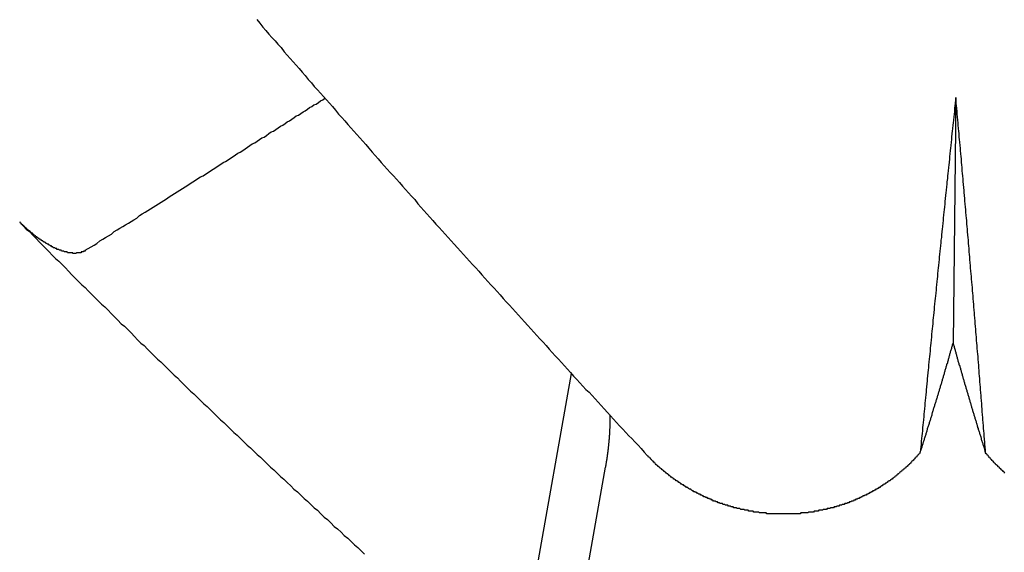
# Model space of a CAD drawing. Extents: x 1107 to 4046, y 937 to 3355.
# Tile 403 of 656: x 2155.279 to 2156.445, y 2685.344 to 2685.975. Entities that reach past the tile are written whole.
import ezdxf

# ---------------------------------------------------------------- set-up
doc = ezdxf.new("R2010")
doc.units = 0
doc.layers.add('KF_VIDA_L___C_REAR', color=7, linetype='CONTINUOUS')

# ---------------------------------------------------------------- blocks, each defined once
blk = doc.blocks.new('KF_VIDA_L___C_REAR')
at = {"layer": 'KF_VIDA_L___C_REAR'}
for p, q in [((-30.591857, 996.669936), (-30.595053, 996.378852)), ((-31.130079, 995.871642), (-31.046646, 996.342959)), ((-31.133034, 995.517865), (-31.006574, 996.232241))]:
    blk.add_line(p, q, dxfattribs=at)
for points in [[(-31.4191, 996.762, 0), (-31.4155, 996.758, 0), (-31.412, 996.753, 0), (-31.4084, 996.749, 0), (-31.4048, 996.745, 0), (-31.4012, 996.741, 0), (-31.3976, 996.737, 0), (-31.3941, 996.733, 0), (-31.3905, 996.729, 0), (-31.3869, 996.724, 0), (-31.3833, 996.72, 0), (-31.3797, 996.716, 0), (-31.3762, 996.712, 0), (-31.3726, 996.708, 0), (-31.369, 996.704, 0), (-31.3654, 996.7, 0), (-31.3618, 996.696, 0), (-31.3582, 996.691, 0), (-31.3546, 996.687, 0), (-31.3511, 996.683, 0), (-31.3475, 996.679, 0), (-31.3439, 996.675, 0), (-31.3403, 996.671, 0), (-31.3367, 996.667, 0), (-31.3331, 996.663, 0), (-31.3295, 996.659, 0), (-31.3259, 996.655, 0), (-31.3223, 996.65, 0), (-31.3187, 996.646, 0), (-31.3151, 996.642, 0), (-31.3115, 996.638, 0), (-31.3079, 996.634, 0), (-31.3043, 996.63, 0), (-31.3008, 996.626, 0), (-31.2972, 996.622, 0), (-31.2936, 996.618, 0), (-31.29, 996.614, 0), (-31.2864, 996.61, 0), (-31.2828, 996.605, 0), (-31.2792, 996.601, 0), (-31.2756, 996.597, 0), (-31.272, 996.593, 0), (-31.2684, 996.589, 0), (-31.2648, 996.585, 0), (-31.2612, 996.581, 0), (-31.2575, 996.577, 0), (-31.2539, 996.573, 0), (-31.2503, 996.569, 0), (-31.2467, 996.565, 0), (-31.2431, 996.561, 0), (-31.2395, 996.557, 0), (-31.2359, 996.553, 0), (-31.2323, 996.549, 0), (-31.2287, 996.544, 0), (-31.2251, 996.54, 0), (-31.2215, 996.536, 0), (-31.2179, 996.532, 0), (-31.2143, 996.528, 0), (-31.2107, 996.524, 0), (-31.2071, 996.52, 0), (-31.2034, 996.516, 0), (-31.1998, 996.512, 0), (-31.1962, 996.508, 0), (-31.1926, 996.504, 0), (-31.189, 996.5, 0), (-31.1854, 996.496, 0), (-31.1818, 996.492, 0), (-31.1782, 996.488, 0), (-31.1745, 996.484, 0), (-31.1709, 996.48, 0), (-31.1673, 996.476, 0), (-31.1637, 996.472, 0), (-31.1601, 996.468, 0), (-31.1565, 996.464, 0), (-31.1528, 996.46, 0), (-31.1492, 996.456, 0), (-31.1456, 996.452, 0), (-31.142, 996.448, 0), (-31.1384, 996.444, 0), (-31.1348, 996.44, 0), (-31.1311, 996.436, 0), (-31.1275, 996.432, 0), (-31.1239, 996.428, 0), (-31.1203, 996.424, 0), (-31.1167, 996.42, 0), (-31.113, 996.416, 0), (-31.1094, 996.412, 0), (-31.1058, 996.408, 0), (-31.1022, 996.404, 0), (-31.0986, 996.4, 0), (-31.0949, 996.396, 0), (-31.0913, 996.392, 0), (-31.0877, 996.388, 0), (-31.0841, 996.384, 0), (-31.0804, 996.38, 0), (-31.0768, 996.376, 0), (-31.0732, 996.372, 0), (-31.0696, 996.368, 0), (-31.0659, 996.364, 0), (-31.0623, 996.36, 0), (-31.0587, 996.356, 0), (-31.0551, 996.352, 0), (-31.0514, 996.348, 0), (-31.0478, 996.344, 0), (-31.0442, 996.34, 0), (-31.0406, 996.336, 0), (-31.0369, 996.332, 0), (-31.0333, 996.328, 0), (-31.0297, 996.324, 0), (-31.026, 996.321, 0), (-31.0224, 996.317, 0), (-31.0188, 996.313, 0), (-31.0152, 996.309, 0), (-31.0115, 996.305, 0), (-31.0079, 996.301, 0), (-31.0043, 996.297, 0), (-31.0006, 996.293, 0), (-30.997, 996.289, 0), (-30.9934, 996.285, 0), (-30.9898, 996.281, 0), (-30.9861, 996.277, 0), (-30.9825, 996.273, 0), (-30.9789, 996.269, 0), (-30.9752, 996.266, 0), (-30.9716, 996.262, 0), (-30.968, 996.258, 0), (-30.9643, 996.254, 0), (-30.9607, 996.25, 0), (-30.9571, 996.246, 0)], [(-31.6222, 996.489, 0), (-31.6188, 996.491, 0), (-31.6153, 996.493, 0), (-31.6118, 996.495, 0), (-31.6084, 996.497, 0), (-31.6049, 996.5, 0), (-31.6015, 996.502, 0), (-31.5981, 996.504, 0), (-31.5947, 996.506, 0), (-31.5913, 996.508, 0), (-31.5879, 996.511, 0), (-31.5846, 996.513, 0), (-31.5812, 996.515, 0), (-31.5779, 996.517, 0), (-31.5745, 996.519, 0), (-31.5712, 996.521, 0), (-31.5679, 996.523, 0), (-31.5646, 996.525, 0), (-31.5613, 996.527, 0), (-31.5581, 996.53, 0), (-31.5548, 996.532, 0), (-31.5515, 996.534, 0), (-31.5483, 996.536, 0), (-31.5451, 996.538, 0), (-31.5419, 996.54, 0), (-31.5387, 996.542, 0), (-31.5355, 996.544, 0), (-31.5323, 996.546, 0), (-31.5291, 996.548, 0), (-31.5259, 996.55, 0), (-31.5228, 996.552, 0), (-31.5197, 996.554, 0), (-31.5165, 996.556, 0), (-31.5134, 996.558, 0), (-31.5103, 996.56, 0), (-31.5072, 996.562, 0), (-31.5041, 996.564, 0), (-31.501, 996.566, 0), (-31.498, 996.568, 0), (-31.4949, 996.57, 0), (-31.4919, 996.572, 0), (-31.4888, 996.574, 0), (-31.4858, 996.576, 0), (-31.4828, 996.577, 0), (-31.4798, 996.579, 0), (-31.4768, 996.581, 0), (-31.4738, 996.583, 0), (-31.4708, 996.585, 0), (-31.4678, 996.587, 0), (-31.4649, 996.589, 0), (-31.4619, 996.591, 0), (-31.459, 996.593, 0), (-31.4561, 996.594, 0), (-31.4531, 996.596, 0), (-31.4502, 996.598, 0), (-31.4473, 996.6, 0), (-31.4444, 996.602, 0), (-31.4416, 996.604, 0), (-31.4387, 996.605, 0), (-31.4358, 996.607, 0), (-31.433, 996.609, 0), (-31.4301, 996.611, 0), (-31.4273, 996.613, 0), (-31.4245, 996.615, 0), (-31.4217, 996.616, 0), (-31.4188, 996.618, 0), (-31.416, 996.62, 0), (-31.4133, 996.622, 0), (-31.4105, 996.623, 0), (-31.4077, 996.625, 0), (-31.4049, 996.627, 0), (-31.4022, 996.629, 0), (-31.3994, 996.63, 0), (-31.3967, 996.632, 0), (-31.394, 996.634, 0), (-31.3913, 996.636, 0), (-31.3885, 996.637, 0), (-31.3858, 996.639, 0), (-31.3831, 996.641, 0), (-31.3805, 996.642, 0), (-31.3778, 996.644, 0), (-31.3751, 996.646, 0), (-31.3724, 996.648, 0), (-31.3698, 996.649, 0), (-31.3671, 996.651, 0), (-31.3645, 996.653, 0), (-31.3619, 996.654, 0), (-31.3593, 996.656, 0), (-31.3567, 996.658, 0), (-31.354, 996.659, 0), (-31.3515, 996.661, 0), (-31.3489, 996.662, 0), (-31.3463, 996.664, 0), (-31.3437, 996.666, 0), (-31.3411, 996.667, 0), (-31.3386, 996.669, 0)], [(-30.5919, 996.67, 0), (-30.5922, 996.667, 0), (-30.5926, 996.663, 0), (-30.5929, 996.66, 0), (-30.5933, 996.657, 0), (-30.5936, 996.653, 0), (-30.594, 996.65, 0), (-30.5943, 996.647, 0), (-30.5947, 996.643, 0), (-30.595, 996.64, 0), (-30.5954, 996.637, 0), (-30.5957, 996.633, 0), (-30.5961, 996.63, 0), (-30.5964, 996.627, 0), (-30.5968, 996.623, 0), (-30.5971, 996.62, 0), (-30.5975, 996.617, 0), (-30.5978, 996.613, 0), (-30.5982, 996.61, 0), (-30.5985, 996.607, 0), (-30.5989, 996.603, 0), (-30.5992, 996.6, 0), (-30.5995, 996.597, 0), (-30.5999, 996.593, 0), (-30.6002, 996.59, 0), (-30.6006, 996.587, 0), (-30.6009, 996.583, 0), (-30.6013, 996.58, 0), (-30.6016, 996.577, 0), (-30.6019, 996.574, 0), (-30.6023, 996.57, 0), (-30.6026, 996.567, 0), (-30.603, 996.564, 0), (-30.6033, 996.56, 0), (-30.6037, 996.557, 0), (-30.604, 996.554, 0), (-30.6043, 996.55, 0), (-30.6047, 996.547, 0), (-30.605, 996.544, 0), (-30.6054, 996.54, 0), (-30.6057, 996.537, 0), (-30.606, 996.534, 0), (-30.6064, 996.531, 0), (-30.6067, 996.527, 0), (-30.607, 996.524, 0), (-30.6074, 996.521, 0), (-30.6077, 996.517, 0), (-30.608, 996.514, 0), (-30.6084, 996.511, 0), (-30.6087, 996.507, 0), (-30.609, 996.504, 0), (-30.6094, 996.501, 0), (-30.6097, 996.498, 0), (-30.61, 996.494, 0), (-30.6104, 996.491, 0), (-30.6107, 996.488, 0), (-30.611, 996.484, 0), (-30.6114, 996.481, 0), (-30.6117, 996.478, 0), (-30.612, 996.475, 0), (-30.6124, 996.471, 0), (-30.6127, 996.468, 0), (-30.613, 996.465, 0), (-30.6134, 996.461, 0), (-30.6137, 996.458, 0), (-30.614, 996.455, 0), (-30.6143, 996.452, 0), (-30.6147, 996.448, 0), (-30.615, 996.445, 0), (-30.6153, 996.442, 0), (-30.6156, 996.438, 0), (-30.616, 996.435, 0), (-30.6163, 996.432, 0), (-30.6166, 996.429, 0), (-30.6169, 996.425, 0), (-30.6173, 996.422, 0), (-30.6176, 996.419, 0), (-30.6179, 996.415, 0), (-30.6182, 996.412, 0), (-30.6186, 996.409, 0), (-30.6189, 996.406, 0), (-30.6192, 996.402, 0), (-30.6195, 996.399, 0), (-30.6199, 996.396, 0), (-30.6202, 996.393, 0), (-30.6205, 996.389, 0), (-30.6208, 996.386, 0), (-30.6211, 996.383, 0), (-30.6215, 996.379, 0), (-30.6218, 996.376, 0), (-30.6221, 996.373, 0), (-30.6224, 996.37, 0), (-30.6227, 996.366, 0), (-30.623, 996.363, 0), (-30.6234, 996.36, 0), (-30.6237, 996.357, 0), (-30.624, 996.353, 0), (-30.6243, 996.35, 0), (-30.6246, 996.347, 0), (-30.6249, 996.344, 0), (-30.6252, 996.34, 0), (-30.6256, 996.337, 0), (-30.6259, 996.334, 0), (-30.6262, 996.331, 0), (-30.6265, 996.327, 0), (-30.6268, 996.324, 0), (-30.6271, 996.321, 0), (-30.6274, 996.318, 0), (-30.6277, 996.314, 0), (-30.6281, 996.311, 0), (-30.6284, 996.308, 0), (-30.6287, 996.305, 0), (-30.629, 996.301, 0), (-30.6293, 996.298, 0), (-30.6296, 996.295, 0), (-30.6299, 996.292, 0), (-30.6302, 996.288, 0), (-30.6305, 996.285, 0), (-30.6308, 996.282, 0), (-30.6311, 996.279, 0), (-30.6314, 996.275, 0), (-30.6317, 996.272, 0), (-30.6321, 996.269, 0), (-30.6324, 996.266, 0), (-30.6327, 996.263, 0), (-30.633, 996.259, 0), (-30.6333, 996.256, 0), (-30.6336, 996.253, 0), (-30.6339, 996.25, 0)], [(-30.5567, 996.249, 0), (-30.5569, 996.252, 0), (-30.5572, 996.256, 0), (-30.5574, 996.259, 0), (-30.5577, 996.262, 0), (-30.5579, 996.265, 0), (-30.5582, 996.269, 0), (-30.5584, 996.272, 0), (-30.5587, 996.275, 0), (-30.5589, 996.278, 0), (-30.5592, 996.281, 0), (-30.5594, 996.285, 0), (-30.5597, 996.288, 0), (-30.5599, 996.291, 0), (-30.5602, 996.294, 0), (-30.5605, 996.298, 0), (-30.5607, 996.301, 0), (-30.561, 996.304, 0), (-30.5612, 996.307, 0), (-30.5615, 996.311, 0), (-30.5617, 996.314, 0), (-30.562, 996.317, 0), (-30.5622, 996.32, 0), (-30.5625, 996.324, 0), (-30.5628, 996.327, 0), (-30.563, 996.33, 0), (-30.5633, 996.333, 0), (-30.5635, 996.337, 0), (-30.5638, 996.34, 0), (-30.5641, 996.343, 0), (-30.5643, 996.346, 0), (-30.5646, 996.35, 0), (-30.5648, 996.353, 0), (-30.5651, 996.356, 0), (-30.5654, 996.36, 0), (-30.5656, 996.363, 0), (-30.5659, 996.366, 0), (-30.5662, 996.369, 0), (-30.5664, 996.373, 0), (-30.5667, 996.376, 0), (-30.567, 996.379, 0), (-30.5672, 996.382, 0), (-30.5675, 996.386, 0), (-30.5677, 996.389, 0), (-30.568, 996.392, 0), (-30.5683, 996.395, 0), (-30.5685, 996.399, 0), (-30.5688, 996.402, 0), (-30.5691, 996.405, 0), (-30.5694, 996.409, 0), (-30.5696, 996.412, 0), (-30.5699, 996.415, 0), (-30.5702, 996.418, 0), (-30.5704, 996.422, 0), (-30.5707, 996.425, 0), (-30.571, 996.428, 0), (-30.5712, 996.432, 0), (-30.5715, 996.435, 0), (-30.5718, 996.438, 0), (-30.5721, 996.441, 0), (-30.5723, 996.445, 0), (-30.5726, 996.448, 0), (-30.5729, 996.451, 0), (-30.5732, 996.455, 0), (-30.5734, 996.458, 0), (-30.5737, 996.461, 0), (-30.574, 996.464, 0), (-30.5743, 996.468, 0), (-30.5745, 996.471, 0), (-30.5748, 996.474, 0), (-30.5751, 996.478, 0), (-30.5754, 996.481, 0), (-30.5756, 996.484, 0), (-30.5759, 996.487, 0), (-30.5762, 996.491, 0), (-30.5765, 996.494, 0), (-30.5768, 996.497, 0), (-30.577, 996.501, 0), (-30.5773, 996.504, 0), (-30.5776, 996.507, 0), (-30.5779, 996.511, 0), (-30.5782, 996.514, 0), (-30.5784, 996.517, 0), (-30.5787, 996.52, 0), (-30.579, 996.524, 0), (-30.5793, 996.527, 0), (-30.5796, 996.53, 0), (-30.5799, 996.534, 0), (-30.5801, 996.537, 0), (-30.5804, 996.54, 0), (-30.5807, 996.544, 0), (-30.581, 996.547, 0), (-30.5813, 996.55, 0), (-30.5816, 996.554, 0), (-30.5819, 996.557, 0), (-30.5821, 996.56, 0), (-30.5824, 996.563, 0), (-30.5827, 996.567, 0), (-30.583, 996.57, 0), (-30.5833, 996.573, 0), (-30.5836, 996.577, 0), (-30.5839, 996.58, 0), (-30.5842, 996.583, 0), (-30.5845, 996.587, 0), (-30.5848, 996.59, 0), (-30.585, 996.593, 0), (-30.5853, 996.597, 0), (-30.5856, 996.6, 0), (-30.5859, 996.603, 0), (-30.5862, 996.607, 0), (-30.5865, 996.61, 0), (-30.5868, 996.613, 0), (-30.5871, 996.617, 0), (-30.5874, 996.62, 0), (-30.5877, 996.623, 0), (-30.588, 996.627, 0), (-30.5883, 996.63, 0), (-30.5886, 996.633, 0), (-30.5889, 996.637, 0), (-30.5892, 996.64, 0), (-30.5895, 996.643, 0), (-30.5898, 996.647, 0), (-30.5901, 996.65, 0), (-30.5904, 996.653, 0), (-30.5907, 996.657, 0), (-30.591, 996.66, 0), (-30.5913, 996.663, 0), (-30.5916, 996.667, 0), (-30.5919, 996.67, 0)], [(-31.6222, 996.489, 0), (-31.6224, 996.489, 0), (-31.6225, 996.488, 0), (-31.6227, 996.488, 0), (-31.6228, 996.488, 0), (-31.623, 996.488, 0), (-31.6231, 996.488, 0), (-31.6233, 996.488, 0), (-31.6234, 996.488, 0), (-31.6236, 996.488, 0), (-31.6237, 996.488, 0), (-31.6239, 996.488, 0), (-31.624, 996.488, 0), (-31.6242, 996.488, 0), (-31.6244, 996.487, 0), (-31.6245, 996.487, 0), (-31.6247, 996.487, 0), (-31.6248, 996.487, 0), (-31.625, 996.487, 0), (-31.6252, 996.487, 0), (-31.6253, 996.487, 0), (-31.6255, 996.487, 0), (-31.6257, 996.487, 0), (-31.6259, 996.487, 0), (-31.626, 996.487, 0), (-31.6262, 996.487, 0), (-31.6264, 996.487, 0), (-31.6265, 996.487, 0), (-31.6267, 996.487, 0), (-31.6269, 996.487, 0), (-31.6271, 996.486, 0), (-31.6273, 996.486, 0), (-31.6274, 996.486, 0), (-31.6276, 996.486, 0), (-31.6278, 996.486, 0), (-31.628, 996.486, 0), (-31.6282, 996.486, 0), (-31.6283, 996.486, 0), (-31.6285, 996.486, 0), (-31.6287, 996.486, 0), (-31.6289, 996.486, 0), (-31.6291, 996.486, 0), (-31.6293, 996.486, 0), (-31.6295, 996.486, 0), (-31.6297, 996.486, 0), (-31.6298, 996.486, 0), (-31.63, 996.486, 0), (-31.6302, 996.486, 0), (-31.6304, 996.486, 0), (-31.6306, 996.486, 0), (-31.6308, 996.486, 0), (-31.631, 996.486, 0), (-31.6312, 996.486, 0), (-31.6314, 996.486, 0), (-31.6316, 996.486, 0), (-31.6318, 996.486, 0), (-31.632, 996.486, 0), (-31.6322, 996.486, 0), (-31.6324, 996.486, 0), (-31.6326, 996.486, 0), (-31.6328, 996.485, 0), (-31.6329, 996.485, 0), (-31.6331, 996.485, 0), (-31.6333, 996.485, 0), (-31.6335, 996.485, 0), (-31.6337, 996.485, 0), (-31.6339, 996.485, 0), (-31.6341, 996.485, 0), (-31.6343, 996.485, 0), (-31.6345, 996.485, 0), (-31.6347, 996.485, 0), (-31.6349, 996.485, 0), (-31.6351, 996.485, 0), (-31.6353, 996.485, 0), (-31.6355, 996.485, 0), (-31.6357, 996.485, 0), (-31.6359, 996.485, 0), (-31.6361, 996.485, 0), (-31.6363, 996.485, 0), (-31.6365, 996.485, 0), (-31.6368, 996.485, 0), (-31.637, 996.486, 0), (-31.6372, 996.486, 0), (-31.6374, 996.486, 0), (-31.6376, 996.486, 0), (-31.6378, 996.486, 0), (-31.638, 996.486, 0), (-31.6383, 996.486, 0), (-31.6385, 996.486, 0), (-31.6387, 996.486, 0), (-31.6389, 996.486, 0), (-31.6391, 996.486, 0), (-31.6394, 996.486, 0), (-31.6396, 996.486, 0), (-31.6398, 996.486, 0), (-31.6401, 996.486, 0), (-31.6403, 996.486, 0), (-31.6405, 996.486, 0), (-31.6407, 996.486, 0), (-31.641, 996.486, 0), (-31.6412, 996.486, 0), (-31.6414, 996.486, 0), (-31.6417, 996.486, 0), (-31.6419, 996.486, 0), (-31.6422, 996.486, 0), (-31.6424, 996.486, 0), (-31.6426, 996.486, 0), (-31.6429, 996.486, 0), (-31.6431, 996.486, 0), (-31.6434, 996.486, 0), (-31.6436, 996.487, 0), (-31.6438, 996.487, 0), (-31.6441, 996.487, 0), (-31.6443, 996.487, 0), (-31.6446, 996.487, 0), (-31.6448, 996.487, 0), (-31.6451, 996.487, 0), (-31.6453, 996.487, 0), (-31.6456, 996.487, 0), (-31.6458, 996.487, 0), (-31.6461, 996.487, 0), (-31.6463, 996.487, 0), (-31.6466, 996.487, 0), (-31.6468, 996.487, 0), (-31.6471, 996.487, 0), (-31.6473, 996.487, 0), (-31.6476, 996.488, 0), (-31.6478, 996.488, 0), (-31.6481, 996.488, 0), (-31.6483, 996.488, 0), (-31.6486, 996.488, 0), (-31.6489, 996.488, 0), (-31.6491, 996.488, 0), (-31.6494, 996.488, 0), (-31.6496, 996.488, 0), (-31.6499, 996.488, 0), (-31.6501, 996.488, 0), (-31.6504, 996.488, 0), (-31.6506, 996.489, 0), (-31.6509, 996.489, 0), (-31.6512, 996.489, 0), (-31.6514, 996.489, 0), (-31.6517, 996.489, 0), (-31.6519, 996.489, 0), (-31.6522, 996.489, 0), (-31.6524, 996.489, 0), (-31.6527, 996.489, 0), (-31.653, 996.489, 0), (-31.6532, 996.489, 0), (-31.6535, 996.49, 0), (-31.6537, 996.49, 0), (-31.654, 996.49, 0), (-31.6542, 996.49, 0), (-31.6545, 996.49, 0), (-31.6547, 996.49, 0), (-31.655, 996.49, 0), (-31.6552, 996.49, 0), (-31.6555, 996.49, 0), (-31.6558, 996.49, 0), (-31.656, 996.491, 0), (-31.6563, 996.491, 0), (-31.6565, 996.491, 0), (-31.6568, 996.491, 0), (-31.657, 996.491, 0), (-31.6573, 996.491, 0), (-31.6575, 996.491, 0), (-31.6578, 996.491, 0), (-31.658, 996.491, 0), (-31.6583, 996.492, 0), (-31.6585, 996.492, 0), (-31.6588, 996.492, 0), (-31.659, 996.492, 0), (-31.6593, 996.492, 0), (-31.6596, 996.492, 0), (-31.6598, 996.492, 0), (-31.6601, 996.492, 0), (-31.6604, 996.493, 0), (-31.6606, 996.493, 0), (-31.6609, 996.493, 0), (-31.6612, 996.493, 0), (-31.6614, 996.493, 0), (-31.6617, 996.493, 0), (-31.662, 996.493, 0), (-31.6622, 996.494, 0), (-31.6625, 996.494, 0), (-31.6628, 996.494, 0), (-31.663, 996.494, 0), (-31.6633, 996.494, 0), (-31.6636, 996.494, 0), (-31.6639, 996.494, 0), (-31.6641, 996.495, 0), (-31.6644, 996.495, 0), (-31.6647, 996.495, 0), (-31.665, 996.495, 0), (-31.6653, 996.495, 0), (-31.6655, 996.495, 0), (-31.6658, 996.496, 0), (-31.6661, 996.496, 0), (-31.6664, 996.496, 0), (-31.6667, 996.496, 0), (-31.6669, 996.496, 0), (-31.6672, 996.496, 0), (-31.6675, 996.497, 0), (-31.6678, 996.497, 0), (-31.6681, 996.497, 0), (-31.6684, 996.497, 0), (-31.6686, 996.497, 0), (-31.6689, 996.497, 0), (-31.6692, 996.498, 0), (-31.6695, 996.498, 0), (-31.6698, 996.498, 0), (-31.6701, 996.498, 0), (-31.6704, 996.498, 0), (-31.6706, 996.498, 0), (-31.6709, 996.499, 0), (-31.6712, 996.499, 0), (-31.6715, 996.499, 0), (-31.6718, 996.499, 0), (-31.6721, 996.499, 0), (-31.6723, 996.5, 0), (-31.6726, 996.5, 0), (-31.6729, 996.5, 0), (-31.6732, 996.5, 0), (-31.6735, 996.5, 0), (-31.6738, 996.501, 0), (-31.6741, 996.501, 0), (-31.6743, 996.501, 0), (-31.6746, 996.501, 0), (-31.6749, 996.501, 0), (-31.6752, 996.501, 0), (-31.6755, 996.502, 0), (-31.6757, 996.502, 0), (-31.676, 996.502, 0), (-31.6763, 996.502, 0), (-31.6766, 996.502, 0), (-31.6769, 996.503, 0), (-31.6771, 996.503, 0), (-31.6774, 996.503, 0), (-31.6777, 996.503, 0), (-31.678, 996.503, 0), (-31.6783, 996.504, 0), (-31.6785, 996.504, 0), (-31.6788, 996.504, 0), (-31.6791, 996.504, 0), (-31.6794, 996.504, 0), (-31.6796, 996.505, 0), (-31.6799, 996.505, 0), (-31.6802, 996.505, 0), (-31.6804, 996.505, 0), (-31.6807, 996.505, 0), (-31.681, 996.506, 0), (-31.6812, 996.506, 0), (-31.6815, 996.506, 0), (-31.6818, 996.506, 0), (-31.682, 996.506, 0), (-31.6823, 996.507, 0), (-31.6826, 996.507, 0), (-31.6828, 996.507, 0), (-31.6831, 996.507, 0), (-31.6834, 996.507, 0), (-31.6836, 996.508, 0), (-31.6839, 996.508, 0), (-31.6842, 996.508, 0), (-31.6844, 996.508, 0), (-31.6847, 996.509, 0), (-31.685, 996.509, 0), (-31.6852, 996.509, 0), (-31.6855, 996.509, 0), (-31.6858, 996.509, 0), (-31.6861, 996.51, 0), (-31.6863, 996.51, 0), (-31.6866, 996.51, 0), (-31.6869, 996.51, 0), (-31.6871, 996.511, 0), (-31.6874, 996.511, 0), (-31.6877, 996.511, 0), (-31.688, 996.511, 0), (-31.6883, 996.512, 0), (-31.6885, 996.512, 0), (-31.6888, 996.512, 0), (-31.6891, 996.512, 0), (-31.6894, 996.512, 0), (-31.6896, 996.513, 0), (-31.6899, 996.513, 0), (-31.6902, 996.513, 0), (-31.6905, 996.513, 0), (-31.6908, 996.514, 0), (-31.691, 996.514, 0), (-31.6913, 996.514, 0), (-31.6916, 996.514, 0), (-31.6919, 996.515, 0), (-31.6921, 996.515, 0), (-31.6924, 996.515, 0), (-31.6927, 996.515, 0), (-31.693, 996.516, 0), (-31.6933, 996.516, 0), (-31.6935, 996.516, 0), (-31.6938, 996.516, 0), (-31.6941, 996.517, 0), (-31.6944, 996.517, 0), (-31.6946, 996.517, 0), (-31.6949, 996.518, 0), (-31.6952, 996.518, 0), (-31.6955, 996.518, 0), (-31.6957, 996.518, 0), (-31.696, 996.519, 0), (-31.6963, 996.519, 0), (-31.6966, 996.519, 0), (-31.6968, 996.519, 0), (-31.6971, 996.52, 0), (-31.6974, 996.52, 0), (-31.6977, 996.52, 0), (-31.6979, 996.52, 0), (-31.6982, 996.521, 0), (-31.6985, 996.521, 0), (-31.6987, 996.521, 0), (-31.699, 996.521, 0), (-31.6993, 996.522, 0), (-31.6995, 996.522, 0), (-31.6998, 996.522, 0)], [(-31.6998, 996.522, 0), (-31.6959, 996.518, 0), (-31.6921, 996.514, 0), (-31.6882, 996.511, 0), (-31.6844, 996.507, 0), (-31.6805, 996.503, 0), (-31.6767, 996.499, 0), (-31.6728, 996.495, 0), (-31.6689, 996.491, 0), (-31.6651, 996.487, 0), (-31.6612, 996.483, 0), (-31.6573, 996.479, 0), (-31.6535, 996.476, 0), (-31.6496, 996.472, 0), (-31.6457, 996.468, 0), (-31.6419, 996.464, 0), (-31.638, 996.46, 0), (-31.6341, 996.456, 0), (-31.6302, 996.452, 0), (-31.6264, 996.448, 0), (-31.6225, 996.445, 0), (-31.6186, 996.441, 0), (-31.6147, 996.437, 0), (-31.6108, 996.433, 0), (-31.6069, 996.429, 0), (-31.6031, 996.425, 0), (-31.5992, 996.422, 0), (-31.5953, 996.418, 0), (-31.5914, 996.414, 0), (-31.5875, 996.41, 0), (-31.5836, 996.406, 0), (-31.5797, 996.402, 0), (-31.5758, 996.399, 0), (-31.5719, 996.395, 0), (-31.568, 996.391, 0), (-31.5641, 996.387, 0), (-31.5602, 996.383, 0), (-31.5563, 996.379, 0), (-31.5524, 996.376, 0), (-31.5485, 996.372, 0), (-31.5446, 996.368, 0), (-31.5406, 996.364, 0), (-31.5367, 996.36, 0), (-31.5328, 996.357, 0), (-31.5289, 996.353, 0), (-31.525, 996.349, 0), (-31.5211, 996.345, 0), (-31.5171, 996.341, 0), (-31.5132, 996.338, 0), (-31.5093, 996.334, 0), (-31.5054, 996.33, 0), (-31.5015, 996.326, 0), (-31.4975, 996.322, 0), (-31.4936, 996.319, 0), (-31.4897, 996.315, 0), (-31.4857, 996.311, 0), (-31.4818, 996.307, 0), (-31.4779, 996.304, 0), (-31.4739, 996.3, 0), (-31.47, 996.296, 0), (-31.4661, 996.292, 0), (-31.4621, 996.288, 0), (-31.4582, 996.285, 0), (-31.4543, 996.281, 0), (-31.4503, 996.277, 0), (-31.4464, 996.273, 0), (-31.4424, 996.27, 0), (-31.4385, 996.266, 0), (-31.4345, 996.262, 0), (-31.4306, 996.258, 0), (-31.4266, 996.255, 0), (-31.4227, 996.251, 0), (-31.4187, 996.247, 0), (-31.4148, 996.244, 0), (-31.4108, 996.24, 0), (-31.4069, 996.236, 0), (-31.4029, 996.232, 0), (-31.399, 996.229, 0), (-31.395, 996.225, 0), (-31.391, 996.221, 0), (-31.3871, 996.218, 0), (-31.3831, 996.214, 0), (-31.3791, 996.21, 0), (-31.3752, 996.206, 0), (-31.3712, 996.203, 0), (-31.3672, 996.199, 0), (-31.3633, 996.195, 0), (-31.3593, 996.192, 0), (-31.3553, 996.188, 0), (-31.3514, 996.184, 0), (-31.3474, 996.181, 0), (-31.3434, 996.177, 0), (-31.3394, 996.173, 0), (-31.3355, 996.17, 0), (-31.3315, 996.166, 0), (-31.3275, 996.162, 0), (-31.3235, 996.159, 0), (-31.3195, 996.155, 0), (-31.3156, 996.151, 0), (-31.3116, 996.148, 0), (-31.3076, 996.144, 0), (-31.3036, 996.14, 0), (-31.2996, 996.137, 0), (-31.2956, 996.133, 0), (-31.2916, 996.129, 0)], [(-30.6339, 996.25, 0), (-30.6335, 996.251, 0), (-30.6332, 996.252, 0), (-30.6328, 996.253, 0), (-30.6325, 996.254, 0), (-30.6322, 996.255, 0), (-30.6318, 996.256, 0), (-30.6315, 996.257, 0), (-30.6312, 996.258, 0), (-30.6308, 996.259, 0), (-30.6305, 996.26, 0), (-30.6301, 996.262, 0), (-30.6298, 996.263, 0), (-30.6295, 996.264, 0), (-30.6291, 996.265, 0), (-30.6288, 996.266, 0), (-30.6285, 996.267, 0), (-30.6281, 996.268, 0), (-30.6278, 996.269, 0), (-30.6275, 996.27, 0), (-30.6271, 996.271, 0), (-30.6268, 996.272, 0), (-30.6265, 996.273, 0), (-30.6261, 996.274, 0), (-30.6258, 996.275, 0), (-30.6255, 996.277, 0), (-30.6252, 996.278, 0), (-30.6248, 996.279, 0), (-30.6245, 996.28, 0), (-30.6242, 996.281, 0), (-30.6239, 996.282, 0), (-30.6235, 996.283, 0), (-30.6232, 996.284, 0), (-30.6229, 996.285, 0), (-30.6226, 996.286, 0), (-30.6222, 996.287, 0), (-30.6219, 996.288, 0), (-30.6216, 996.289, 0), (-30.6213, 996.29, 0), (-30.6209, 996.291, 0), (-30.6206, 996.292, 0), (-30.6203, 996.293, 0), (-30.62, 996.294, 0), (-30.6197, 996.295, 0), (-30.6194, 996.297, 0), (-30.619, 996.298, 0), (-30.6187, 996.299, 0), (-30.6184, 996.3, 0), (-30.6181, 996.301, 0), (-30.6178, 996.302, 0), (-30.6175, 996.303, 0), (-30.6171, 996.304, 0), (-30.6168, 996.305, 0), (-30.6165, 996.306, 0), (-30.6162, 996.307, 0), (-30.6159, 996.308, 0), (-30.6156, 996.309, 0), (-30.6153, 996.31, 0), (-30.615, 996.311, 0), (-30.6147, 996.312, 0), (-30.6144, 996.313, 0), (-30.6141, 996.314, 0), (-30.6137, 996.315, 0), (-30.6134, 996.316, 0), (-30.6131, 996.317, 0), (-30.6128, 996.318, 0), (-30.6125, 996.319, 0), (-30.6122, 996.32, 0), (-30.6119, 996.321, 0), (-30.6116, 996.322, 0), (-30.6113, 996.323, 0), (-30.611, 996.324, 0), (-30.6107, 996.325, 0), (-30.6104, 996.326, 0), (-30.6101, 996.327, 0), (-30.6098, 996.328, 0), (-30.6095, 996.329, 0), (-30.6092, 996.33, 0), (-30.6089, 996.331, 0), (-30.6086, 996.332, 0), (-30.6083, 996.333, 0), (-30.6081, 996.334, 0), (-30.6078, 996.335, 0), (-30.6075, 996.336, 0), (-30.6072, 996.337, 0), (-30.6069, 996.338, 0), (-30.6066, 996.339, 0), (-30.6063, 996.34, 0), (-30.606, 996.341, 0), (-30.6057, 996.342, 0), (-30.6054, 996.343, 0), (-30.6052, 996.344, 0), (-30.6049, 996.345, 0), (-30.6046, 996.346, 0), (-30.6043, 996.347, 0), (-30.604, 996.348, 0), (-30.6037, 996.349, 0), (-30.6034, 996.35, 0), (-30.6032, 996.351, 0), (-30.6029, 996.352, 0), (-30.6026, 996.353, 0), (-30.6023, 996.354, 0), (-30.602, 996.355, 0), (-30.6018, 996.355, 0), (-30.6015, 996.356, 0), (-30.6012, 996.357, 0), (-30.6009, 996.358, 0), (-30.6007, 996.359, 0), (-30.6004, 996.36, 0), (-30.6001, 996.361, 0), (-30.5998, 996.362, 0), (-30.5996, 996.363, 0), (-30.5993, 996.364, 0), (-30.599, 996.365, 0), (-30.5988, 996.366, 0), (-30.5985, 996.367, 0), (-30.5982, 996.368, 0), (-30.598, 996.369, 0), (-30.5977, 996.37, 0), (-30.5974, 996.371, 0), (-30.5972, 996.371, 0), (-30.5969, 996.372, 0), (-30.5966, 996.373, 0), (-30.5964, 996.374, 0), (-30.5961, 996.375, 0), (-30.5958, 996.376, 0), (-30.5956, 996.377, 0), (-30.5953, 996.378, 0), (-30.5951, 996.379, 0)], [(-30.5951, 996.379, 0), (-30.5948, 996.378, 0), (-30.5945, 996.377, 0), (-30.5943, 996.376, 0), (-30.594, 996.375, 0), (-30.5938, 996.374, 0), (-30.5935, 996.373, 0), (-30.5932, 996.372, 0), (-30.593, 996.371, 0), (-30.5927, 996.371, 0), (-30.5925, 996.37, 0), (-30.5922, 996.369, 0), (-30.5919, 996.368, 0), (-30.5917, 996.367, 0), (-30.5914, 996.366, 0), (-30.5911, 996.365, 0), (-30.5909, 996.364, 0), (-30.5906, 996.363, 0), (-30.5903, 996.362, 0), (-30.5901, 996.361, 0), (-30.5898, 996.36, 0), (-30.5895, 996.359, 0), (-30.5893, 996.358, 0), (-30.589, 996.357, 0), (-30.5887, 996.356, 0), (-30.5884, 996.355, 0), (-30.5882, 996.354, 0), (-30.5879, 996.353, 0), (-30.5876, 996.353, 0), (-30.5873, 996.352, 0), (-30.5871, 996.351, 0), (-30.5868, 996.35, 0), (-30.5865, 996.349, 0), (-30.5862, 996.348, 0), (-30.5859, 996.347, 0), (-30.5857, 996.346, 0), (-30.5854, 996.345, 0), (-30.5851, 996.344, 0), (-30.5848, 996.343, 0), (-30.5845, 996.342, 0), (-30.5842, 996.341, 0), (-30.584, 996.34, 0), (-30.5837, 996.339, 0), (-30.5834, 996.338, 0), (-30.5831, 996.337, 0), (-30.5828, 996.336, 0), (-30.5825, 996.335, 0), (-30.5822, 996.334, 0), (-30.5819, 996.333, 0), (-30.5817, 996.332, 0), (-30.5814, 996.331, 0), (-30.5811, 996.33, 0), (-30.5808, 996.329, 0), (-30.5805, 996.328, 0), (-30.5802, 996.327, 0), (-30.5799, 996.326, 0), (-30.5796, 996.325, 0), (-30.5793, 996.324, 0), (-30.579, 996.323, 0), (-30.5787, 996.322, 0), (-30.5784, 996.321, 0), (-30.5781, 996.32, 0), (-30.5778, 996.319, 0), (-30.5775, 996.318, 0), (-30.5772, 996.317, 0), (-30.5769, 996.316, 0), (-30.5766, 996.315, 0), (-30.5763, 996.314, 0), (-30.576, 996.313, 0), (-30.5757, 996.312, 0), (-30.5754, 996.311, 0), (-30.5751, 996.31, 0), (-30.5748, 996.309, 0), (-30.5745, 996.308, 0), (-30.5742, 996.307, 0), (-30.5739, 996.306, 0), (-30.5736, 996.305, 0), (-30.5732, 996.303, 0), (-30.5729, 996.302, 0), (-30.5726, 996.301, 0), (-30.5723, 996.3, 0), (-30.572, 996.299, 0), (-30.5717, 996.298, 0), (-30.5714, 996.297, 0), (-30.5711, 996.296, 0), (-30.5707, 996.295, 0), (-30.5704, 996.294, 0), (-30.5701, 996.293, 0), (-30.5698, 996.292, 0), (-30.5695, 996.291, 0), (-30.5692, 996.29, 0), (-30.5689, 996.289, 0), (-30.5685, 996.288, 0), (-30.5682, 996.287, 0), (-30.5679, 996.286, 0), (-30.5676, 996.285, 0), (-30.5673, 996.284, 0), (-30.5669, 996.283, 0), (-30.5666, 996.281, 0), (-30.5663, 996.28, 0), (-30.566, 996.279, 0), (-30.5656, 996.278, 0), (-30.5653, 996.277, 0), (-30.565, 996.276, 0), (-30.5647, 996.275, 0), (-30.5643, 996.274, 0), (-30.564, 996.273, 0), (-30.5637, 996.272, 0), (-30.5634, 996.271, 0), (-30.563, 996.27, 0), (-30.5627, 996.269, 0), (-30.5624, 996.268, 0), (-30.562, 996.266, 0), (-30.5617, 996.265, 0), (-30.5614, 996.264, 0), (-30.561, 996.263, 0), (-30.5607, 996.262, 0), (-30.5604, 996.261, 0), (-30.56, 996.26, 0), (-30.5597, 996.259, 0), (-30.5594, 996.258, 0), (-30.559, 996.257, 0), (-30.5587, 996.256, 0), (-30.5584, 996.255, 0), (-30.558, 996.253, 0), (-30.5577, 996.252, 0), (-30.5574, 996.251, 0), (-30.557, 996.25, 0), (-30.5567, 996.249, 0)], [(-31.0013, 996.294, 0), (-31.0013, 996.293, 0), (-31.0013, 996.293, 0), (-31.0013, 996.293, 0), (-31.0013, 996.292, 0), (-31.0013, 996.292, 0), (-31.0013, 996.292, 0), (-31.0013, 996.291, 0), (-31.0013, 996.291, 0), (-31.0013, 996.291, 0), (-31.0013, 996.29, 0), (-31.0013, 996.29, 0), (-31.0013, 996.29, 0), (-31.0013, 996.29, 0), (-31.0013, 996.289, 0), (-31.0013, 996.289, 0), (-31.0013, 996.289, 0), (-31.0013, 996.288, 0), (-31.0013, 996.288, 0), (-31.0013, 996.288, 0), (-31.0013, 996.287, 0), (-31.0013, 996.287, 0), (-31.0013, 996.287, 0), (-31.0013, 996.286, 0), (-31.0013, 996.286, 0), (-31.0013, 996.286, 0), (-31.0013, 996.285, 0), (-31.0013, 996.285, 0), (-31.0013, 996.285, 0), (-31.0013, 996.284, 0), (-31.0013, 996.284, 0), (-31.0013, 996.284, 0), (-31.0013, 996.283, 0), (-31.0014, 996.283, 0), (-31.0014, 996.283, 0), (-31.0014, 996.282, 0), (-31.0014, 996.282, 0), (-31.0014, 996.282, 0), (-31.0014, 996.281, 0), (-31.0014, 996.281, 0), (-31.0014, 996.281, 0), (-31.0014, 996.281, 0), (-31.0014, 996.28, 0), (-31.0015, 996.28, 0), (-31.0015, 996.28, 0), (-31.0015, 996.279, 0), (-31.0015, 996.279, 0), (-31.0015, 996.279, 0), (-31.0015, 996.278, 0), (-31.0015, 996.278, 0), (-31.0015, 996.278, 0), (-31.0016, 996.277, 0), (-31.0016, 996.277, 0), (-31.0016, 996.277, 0), (-31.0016, 996.276, 0), (-31.0016, 996.276, 0), (-31.0016, 996.276, 0), (-31.0016, 996.275, 0), (-31.0017, 996.275, 0), (-31.0017, 996.275, 0), (-31.0017, 996.274, 0), (-31.0017, 996.274, 0), (-31.0017, 996.274, 0), (-31.0018, 996.273, 0), (-31.0018, 996.273, 0), (-31.0018, 996.273, 0), (-31.0018, 996.272, 0), (-31.0018, 996.272, 0), (-31.0018, 996.272, 0), (-31.0019, 996.272, 0), (-31.0019, 996.271, 0), (-31.0019, 996.271, 0), (-31.0019, 996.271, 0), (-31.0019, 996.27, 0), (-31.002, 996.27, 0), (-31.002, 996.27, 0), (-31.002, 996.269, 0), (-31.002, 996.269, 0), (-31.0021, 996.269, 0), (-31.0021, 996.268, 0), (-31.0021, 996.268, 0), (-31.0021, 996.268, 0), (-31.0022, 996.267, 0), (-31.0022, 996.267, 0), (-31.0022, 996.267, 0), (-31.0022, 996.266, 0), (-31.0023, 996.266, 0), (-31.0023, 996.266, 0), (-31.0023, 996.265, 0), (-31.0023, 996.265, 0), (-31.0024, 996.265, 0), (-31.0024, 996.264, 0), (-31.0024, 996.264, 0), (-31.0024, 996.264, 0), (-31.0025, 996.263, 0), (-31.0025, 996.263, 0), (-31.0025, 996.263, 0), (-31.0026, 996.262, 0), (-31.0026, 996.262, 0), (-31.0026, 996.262, 0), (-31.0026, 996.261, 0), (-31.0027, 996.261, 0), (-31.0027, 996.261, 0), (-31.0027, 996.261, 0), (-31.0028, 996.26, 0), (-31.0028, 996.26, 0), (-31.0028, 996.26, 0), (-31.0029, 996.259, 0), (-31.0029, 996.259, 0), (-31.0029, 996.259, 0), (-31.003, 996.258, 0), (-31.003, 996.258, 0), (-31.003, 996.258, 0), (-31.0031, 996.257, 0), (-31.0031, 996.257, 0), (-31.0031, 996.257, 0), (-31.0032, 996.256, 0), (-31.0032, 996.256, 0), (-31.0032, 996.256, 0), (-31.0033, 996.255, 0), (-31.0033, 996.255, 0), (-31.0033, 996.255, 0), (-31.0034, 996.254, 0), (-31.0034, 996.254, 0), (-31.0035, 996.254, 0), (-31.0035, 996.253, 0), (-31.0035, 996.253, 0), (-31.0036, 996.253, 0), (-31.0036, 996.252, 0), (-31.0036, 996.252, 0), (-31.0037, 996.252, 0), (-31.0037, 996.251, 0), (-31.0038, 996.251, 0), (-31.0038, 996.251, 0), (-31.0038, 996.251, 0), (-31.0039, 996.25, 0), (-31.0039, 996.25, 0), (-31.004, 996.25, 0), (-31.004, 996.249, 0), (-31.0041, 996.249, 0), (-31.0041, 996.249, 0), (-31.0041, 996.248, 0), (-31.0042, 996.248, 0), (-31.0042, 996.248, 0), (-31.0043, 996.247, 0), (-31.0043, 996.247, 0), (-31.0044, 996.247, 0), (-31.0044, 996.246, 0), (-31.0044, 996.246, 0), (-31.0045, 996.246, 0), (-31.0045, 996.245, 0), (-31.0046, 996.245, 0), (-31.0046, 996.245, 0), (-31.0047, 996.244, 0), (-31.0047, 996.244, 0), (-31.0048, 996.244, 0), (-31.0048, 996.243, 0), (-31.0049, 996.243, 0), (-31.0049, 996.243, 0), (-31.0049, 996.242, 0), (-31.005, 996.242, 0), (-31.005, 996.242, 0), (-31.0051, 996.242, 0), (-31.0051, 996.241, 0), (-31.0052, 996.241, 0), (-31.0052, 996.241, 0), (-31.0053, 996.24, 0), (-31.0053, 996.24, 0), (-31.0054, 996.24, 0), (-31.0054, 996.239, 0), (-31.0055, 996.239, 0), (-31.0055, 996.239, 0), (-31.0056, 996.238, 0), (-31.0056, 996.238, 0), (-31.0057, 996.238, 0), (-31.0057, 996.237, 0), (-31.0058, 996.237, 0), (-31.0058, 996.237, 0), (-31.0059, 996.236, 0), (-31.0059, 996.236, 0), (-31.006, 996.236, 0), (-31.0061, 996.235, 0), (-31.0061, 996.235, 0), (-31.0062, 996.235, 0), (-31.0062, 996.234, 0), (-31.0063, 996.234, 0), (-31.0063, 996.234, 0), (-31.0064, 996.234, 0), (-31.0064, 996.233, 0), (-31.0065, 996.233, 0), (-31.0065, 996.233, 0), (-31.0066, 996.232, 0)], [(-30.6339, 996.25, 0), (-30.6344, 996.249, 0), (-30.6349, 996.248, 0), (-30.6354, 996.248, 0), (-30.6359, 996.247, 0), (-30.6364, 996.247, 0), (-30.6369, 996.246, 0), (-30.6375, 996.245, 0), (-30.638, 996.245, 0), (-30.6385, 996.244, 0), (-30.639, 996.244, 0), (-30.6396, 996.243, 0), (-30.6401, 996.243, 0), (-30.6406, 996.242, 0), (-30.6412, 996.241, 0), (-30.6417, 996.241, 0), (-30.6422, 996.24, 0), (-30.6428, 996.24, 0), (-30.6433, 996.239, 0), (-30.6438, 996.239, 0), (-30.6444, 996.238, 0), (-30.6449, 996.238, 0), (-30.6455, 996.237, 0), (-30.646, 996.236, 0), (-30.6466, 996.236, 0), (-30.6471, 996.235, 0), (-30.6477, 996.235, 0), (-30.6482, 996.234, 0), (-30.6488, 996.234, 0), (-30.6494, 996.233, 0), (-30.6499, 996.233, 0), (-30.6505, 996.232, 0), (-30.651, 996.232, 0), (-30.6516, 996.231, 0), (-30.6522, 996.231, 0), (-30.6527, 996.23, 0), (-30.6533, 996.23, 0), (-30.6539, 996.229, 0), (-30.6545, 996.229, 0), (-30.655, 996.228, 0), (-30.6556, 996.228, 0), (-30.6562, 996.227, 0), (-30.6568, 996.227, 0), (-30.6574, 996.226, 0), (-30.658, 996.226, 0), (-30.6586, 996.225, 0), (-30.6591, 996.225, 0), (-30.6597, 996.224, 0), (-30.6603, 996.224, 0), (-30.661, 996.223, 0), (-30.6616, 996.223, 0), (-30.6622, 996.222, 0), (-30.6628, 996.222, 0), (-30.6634, 996.221, 0), (-30.664, 996.221, 0), (-30.6646, 996.22, 0), (-30.6653, 996.22, 0), (-30.6659, 996.219, 0), (-30.6665, 996.219, 0), (-30.6672, 996.218, 0), (-30.6678, 996.218, 0), (-30.6684, 996.217, 0), (-30.6691, 996.217, 0), (-30.6697, 996.216, 0), (-30.6704, 996.216, 0), (-30.671, 996.216, 0), (-30.6717, 996.215, 0), (-30.6723, 996.215, 0), (-30.673, 996.214, 0), (-30.6736, 996.214, 0), (-30.6743, 996.213, 0), (-30.6749, 996.213, 0), (-30.6756, 996.212, 0), (-30.6763, 996.212, 0), (-30.6769, 996.212, 0), (-30.6776, 996.211, 0), (-30.6783, 996.211, 0), (-30.679, 996.21, 0), (-30.6797, 996.21, 0), (-30.6803, 996.209, 0), (-30.681, 996.209, 0), (-30.6817, 996.208, 0), (-30.6824, 996.208, 0), (-30.6831, 996.208, 0), (-30.6838, 996.207, 0), (-30.6845, 996.207, 0), (-30.6852, 996.206, 0), (-30.6859, 996.206, 0), (-30.6866, 996.206, 0), (-30.6873, 996.205, 0), (-30.688, 996.205, 0), (-30.6887, 996.204, 0), (-30.6894, 996.204, 0), (-30.6901, 996.204, 0), (-30.6908, 996.203, 0), (-30.6915, 996.203, 0), (-30.6923, 996.202, 0), (-30.693, 996.202, 0), (-30.6937, 996.202, 0), (-30.6944, 996.201, 0), (-30.6952, 996.201, 0), (-30.6959, 996.2, 0), (-30.6966, 996.2, 0), (-30.6973, 996.2, 0), (-30.6981, 996.199, 0), (-30.6988, 996.199, 0), (-30.6996, 996.199, 0), (-30.7003, 996.198, 0), (-30.701, 996.198, 0), (-30.7018, 996.198, 0), (-30.7025, 996.197, 0), (-30.7033, 996.197, 0), (-30.704, 996.196, 0), (-30.7048, 996.196, 0), (-30.7055, 996.196, 0), (-30.7063, 996.195, 0), (-30.707, 996.195, 0), (-30.7078, 996.195, 0), (-30.7085, 996.194, 0), (-30.7093, 996.194, 0), (-30.7101, 996.194, 0), (-30.7108, 996.193, 0), (-30.7116, 996.193, 0), (-30.7124, 996.193, 0), (-30.7131, 996.192, 0), (-30.7139, 996.192, 0), (-30.7147, 996.192, 0), (-30.7154, 996.192, 0), (-30.7162, 996.191, 0), (-30.717, 996.191, 0), (-30.7178, 996.191, 0), (-30.7185, 996.19, 0), (-30.7193, 996.19, 0), (-30.7201, 996.19, 0), (-30.7209, 996.189, 0), (-30.7217, 996.189, 0), (-30.7225, 996.189, 0), (-30.7232, 996.189, 0), (-30.724, 996.188, 0), (-30.7248, 996.188, 0), (-30.7256, 996.188, 0), (-30.7264, 996.188, 0), (-30.7272, 996.187, 0), (-30.728, 996.187, 0), (-30.7288, 996.187, 0), (-30.7296, 996.187, 0), (-30.7304, 996.186, 0), (-30.7312, 996.186, 0), (-30.732, 996.186, 0), (-30.7328, 996.186, 0), (-30.7336, 996.185, 0), (-30.7344, 996.185, 0), (-30.7352, 996.185, 0), (-30.736, 996.185, 0), (-30.7368, 996.184, 0), (-30.7376, 996.184, 0), (-30.7384, 996.184, 0), (-30.7392, 996.184, 0), (-30.74, 996.184, 0), (-30.7408, 996.183, 0), (-30.7416, 996.183, 0), (-30.7424, 996.183, 0), (-30.7433, 996.183, 0), (-30.7441, 996.183, 0), (-30.7449, 996.182, 0), (-30.7457, 996.182, 0), (-30.7465, 996.182, 0), (-30.7473, 996.182, 0), (-30.7481, 996.182, 0), (-30.749, 996.182, 0), (-30.7498, 996.181, 0), (-30.7506, 996.181, 0), (-30.7514, 996.181, 0), (-30.7522, 996.181, 0), (-30.753, 996.181, 0), (-30.7539, 996.181, 0), (-30.7547, 996.18, 0), (-30.7555, 996.18, 0), (-30.7563, 996.18, 0), (-30.7571, 996.18, 0), (-30.7579, 996.18, 0), (-30.7588, 996.18, 0), (-30.7596, 996.18, 0), (-30.7604, 996.179, 0), (-30.7612, 996.179, 0), (-30.762, 996.179, 0), (-30.7629, 996.179, 0), (-30.7637, 996.179, 0), (-30.7645, 996.179, 0), (-30.7653, 996.179, 0), (-30.7661, 996.179, 0), (-30.767, 996.178, 0), (-30.7678, 996.178, 0), (-30.7686, 996.178, 0), (-30.7694, 996.178, 0), (-30.7702, 996.178, 0), (-30.7711, 996.178, 0), (-30.7719, 996.178, 0), (-30.7727, 996.178, 0), (-30.7735, 996.178, 0), (-30.7743, 996.178, 0), (-30.7752, 996.178, 0), (-30.776, 996.177, 0), (-30.7768, 996.177, 0), (-30.7776, 996.177, 0), (-30.7784, 996.177, 0), (-30.7792, 996.177, 0), (-30.7801, 996.177, 0), (-30.7809, 996.177, 0), (-30.7817, 996.177, 0), (-30.7825, 996.177, 0), (-30.7833, 996.177, 0), (-30.7841, 996.177, 0), (-30.7849, 996.177, 0), (-30.7857, 996.177, 0), (-30.7866, 996.177, 0), (-30.7874, 996.177, 0), (-30.7882, 996.177, 0), (-30.789, 996.177, 0), (-30.7898, 996.177, 0), (-30.7906, 996.177, 0), (-30.7914, 996.177, 0), (-30.7922, 996.177, 0), (-30.793, 996.177, 0), (-30.7938, 996.177, 0), (-30.7946, 996.177, 0), (-30.7954, 996.177, 0), (-30.7962, 996.177, 0), (-30.797, 996.177, 0), (-30.7978, 996.177, 0), (-30.7986, 996.177, 0), (-30.7994, 996.177, 0), (-30.8002, 996.177, 0), (-30.801, 996.177, 0), (-30.8018, 996.177, 0), (-30.8026, 996.177, 0), (-30.8034, 996.177, 0), (-30.8042, 996.177, 0), (-30.805, 996.177, 0), (-30.8058, 996.177, 0), (-30.8066, 996.177, 0), (-30.8074, 996.177, 0), (-30.8082, 996.177, 0), (-30.809, 996.177, 0), (-30.8098, 996.177, 0), (-30.8106, 996.177, 0), (-30.8114, 996.177, 0), (-30.8122, 996.177, 0), (-30.8131, 996.177, 0), (-30.8139, 996.177, 0), (-30.8147, 996.177, 0), (-30.8155, 996.177, 0), (-30.8163, 996.178, 0), (-30.8171, 996.178, 0), (-30.8179, 996.178, 0), (-30.8187, 996.178, 0), (-30.8195, 996.178, 0), (-30.8204, 996.178, 0), (-30.8212, 996.178, 0), (-30.822, 996.178, 0), (-30.8228, 996.178, 0), (-30.8236, 996.178, 0), (-30.8244, 996.178, 0), (-30.8252, 996.179, 0), (-30.8261, 996.179, 0), (-30.8269, 996.179, 0), (-30.8277, 996.179, 0), (-30.8285, 996.179, 0), (-30.8293, 996.179, 0), (-30.8301, 996.179, 0), (-30.8309, 996.179, 0), (-30.8318, 996.18, 0), (-30.8326, 996.18, 0), (-30.8334, 996.18, 0), (-30.8342, 996.18, 0), (-30.835, 996.18, 0), (-30.8358, 996.18, 0), (-30.8367, 996.18, 0), (-30.8375, 996.181, 0), (-30.8383, 996.181, 0), (-30.8391, 996.181, 0), (-30.8399, 996.181, 0), (-30.8407, 996.181, 0), (-30.8416, 996.181, 0), (-30.8424, 996.182, 0), (-30.8432, 996.182, 0), (-30.844, 996.182, 0), (-30.8448, 996.182, 0), (-30.8456, 996.182, 0), (-30.8465, 996.182, 0), (-30.8473, 996.183, 0), (-30.8481, 996.183, 0), (-30.8489, 996.183, 0), (-30.8497, 996.183, 0), (-30.8505, 996.183, 0), (-30.8513, 996.184, 0), (-30.8522, 996.184, 0), (-30.853, 996.184, 0), (-30.8538, 996.184, 0), (-30.8546, 996.184, 0), (-30.8554, 996.185, 0), (-30.8562, 996.185, 0), (-30.857, 996.185, 0), (-30.8578, 996.185, 0), (-30.8586, 996.186, 0), (-30.8594, 996.186, 0), (-30.8602, 996.186, 0), (-30.861, 996.186, 0), (-30.8618, 996.187, 0), (-30.8626, 996.187, 0), (-30.8635, 996.187, 0), (-30.8643, 996.187, 0), (-30.8651, 996.188, 0), (-30.8659, 996.188, 0), (-30.8667, 996.188, 0), (-30.8675, 996.188, 0), (-30.8682, 996.189, 0), (-30.869, 996.189, 0), (-30.8698, 996.189, 0), (-30.8706, 996.189, 0), (-30.8714, 996.19, 0), (-30.8722, 996.19, 0), (-30.873, 996.19, 0), (-30.8738, 996.191, 0), (-30.8746, 996.191, 0), (-30.8754, 996.191, 0), (-30.8762, 996.192, 0), (-30.8769, 996.192, 0), (-30.8777, 996.192, 0), (-30.8785, 996.192, 0), (-30.8793, 996.193, 0), (-30.8801, 996.193, 0), (-30.8808, 996.193, 0), (-30.8816, 996.194, 0), (-30.8824, 996.194, 0), (-30.8832, 996.194, 0), (-30.8839, 996.195, 0), (-30.8847, 996.195, 0), (-30.8855, 996.195, 0), (-30.8863, 996.196, 0), (-30.887, 996.196, 0), (-30.8878, 996.196, 0), (-30.8885, 996.197, 0), (-30.8893, 996.197, 0), (-30.8901, 996.197, 0), (-30.8908, 996.198, 0), (-30.8916, 996.198, 0), (-30.8923, 996.199, 0), (-30.8931, 996.199, 0), (-30.8938, 996.199, 0), (-30.8946, 996.2, 0), (-30.8953, 996.2, 0), (-30.8961, 996.2, 0), (-30.8968, 996.201, 0), (-30.8976, 996.201, 0), (-30.8983, 996.202, 0), (-30.8991, 996.202, 0), (-30.8998, 996.202, 0), (-30.9005, 996.203, 0), (-30.9013, 996.203, 0), (-30.902, 996.203, 0), (-30.9027, 996.204, 0), (-30.9035, 996.204, 0), (-30.9042, 996.205, 0), (-30.9049, 996.205, 0), (-30.9056, 996.206, 0), (-30.9064, 996.206, 0), (-30.9071, 996.206, 0), (-30.9078, 996.207, 0), (-30.9085, 996.207, 0), (-30.9092, 996.208, 0), (-30.9099, 996.208, 0), (-30.9106, 996.208, 0), (-30.9114, 996.209, 0), (-30.9121, 996.209, 0), (-30.9128, 996.21, 0), (-30.9135, 996.21, 0), (-30.9142, 996.211, 0), (-30.9149, 996.211, 0), (-30.9156, 996.211, 0), (-30.9162, 996.212, 0), (-30.9169, 996.212, 0), (-30.9176, 996.213, 0), (-30.9183, 996.213, 0), (-30.919, 996.214, 0), (-30.9197, 996.214, 0), (-30.9204, 996.215, 0), (-30.921, 996.215, 0), (-30.9217, 996.216, 0), (-30.9224, 996.216, 0), (-30.923, 996.216, 0), (-30.9237, 996.217, 0), (-30.9244, 996.217, 0), (-30.925, 996.218, 0), (-30.9257, 996.218, 0), (-30.9264, 996.219, 0), (-30.927, 996.219, 0), (-30.9277, 996.22, 0), (-30.9283, 996.22, 0), (-30.929, 996.221, 0), (-30.9296, 996.221, 0), (-30.9303, 996.222, 0), (-30.9309, 996.222, 0), (-30.9315, 996.223, 0), (-30.9322, 996.223, 0), (-30.9328, 996.224, 0), (-30.9334, 996.224, 0), (-30.9341, 996.225, 0), (-30.9347, 996.225, 0), (-30.9353, 996.226, 0), (-30.9359, 996.226, 0), (-30.9365, 996.227, 0), (-30.9372, 996.227, 0), (-30.9378, 996.228, 0), (-30.9384, 996.228, 0), (-30.939, 996.229, 0), (-30.9396, 996.229, 0), (-30.9402, 996.23, 0), (-30.9408, 996.23, 0), (-30.9414, 996.231, 0), (-30.942, 996.231, 0), (-30.9426, 996.232, 0), (-30.9432, 996.232, 0), (-30.9437, 996.233, 0), (-30.9443, 996.233, 0), (-30.9449, 996.234, 0), (-30.9455, 996.234, 0), (-30.9461, 996.235, 0), (-30.9466, 996.235, 0), (-30.9472, 996.236, 0), (-30.9478, 996.237, 0), (-30.9483, 996.237, 0), (-30.9489, 996.238, 0), (-30.9494, 996.238, 0), (-30.95, 996.239, 0), (-30.9505, 996.239, 0), (-30.9511, 996.24, 0), (-30.9516, 996.24, 0), (-30.9522, 996.241, 0), (-30.9527, 996.241, 0), (-30.9533, 996.242, 0), (-30.9538, 996.243, 0), (-30.9544, 996.243, 0), (-30.9549, 996.244, 0), (-30.9555, 996.244, 0), (-30.956, 996.245, 0), (-30.9565, 996.245, 0), (-30.9571, 996.246, 0)], [(-30.5338, 996.225, 0), (-30.5345, 996.226, 0), (-30.5352, 996.227, 0), (-30.5359, 996.227, 0), (-30.5365, 996.228, 0), (-30.5372, 996.228, 0), (-30.5379, 996.229, 0), (-30.5385, 996.23, 0), (-30.5392, 996.23, 0), (-30.5399, 996.231, 0), (-30.5405, 996.232, 0), (-30.5412, 996.232, 0), (-30.5418, 996.233, 0), (-30.5425, 996.234, 0), (-30.5431, 996.234, 0), (-30.5438, 996.235, 0), (-30.5444, 996.235, 0), (-30.545, 996.236, 0), (-30.5457, 996.237, 0), (-30.5463, 996.237, 0), (-30.5469, 996.238, 0), (-30.5476, 996.239, 0), (-30.5482, 996.239, 0), (-30.5488, 996.24, 0), (-30.5495, 996.241, 0), (-30.5501, 996.241, 0), (-30.5507, 996.242, 0), (-30.5513, 996.243, 0), (-30.5519, 996.243, 0), (-30.5525, 996.244, 0), (-30.5531, 996.245, 0), (-30.5537, 996.246, 0), (-30.5543, 996.246, 0), (-30.5549, 996.247, 0), (-30.5555, 996.248, 0), (-30.5561, 996.248, 0), (-30.5567, 996.249, 0)]]:
    blk.add_polyline3d(points, dxfattribs=at)

msp = doc.modelspace()

# ---------------------------------------------------------------- block references
at = {"layer": 'KF_VIDA_L___C_REAR'}
msp.add_blockref('KF_VIDA_L___C_REAR', (2186.9791, 1689.2132), dxfattribs=at)

doc.saveas('drawing.dxf')
